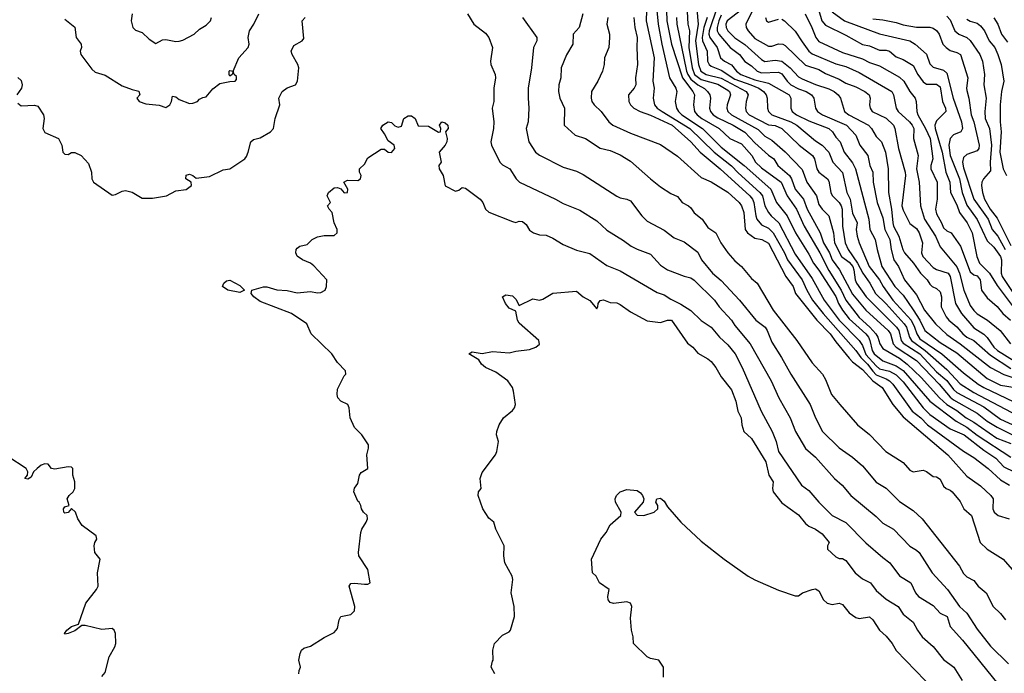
# Model space of a CAD drawing. Header units: metres. Extents: x -51132 to -49532, y -231222 to -229437.
# Tile 281 of 334: x -50186 to -50040, y -230071 to -229974. Entities that reach past the tile are written whole.
import ezdxf

# ---------------------------------------------------------------- set-up
doc = ezdxf.new("R2010")
doc.units = ezdxf.units.M
doc.layers.add('CONTOUR_INDEX', color=1, linetype='Continuous')
doc.layers.add('CONTOUR_INTER', color=3, linetype='Continuous')

msp = doc.modelspace()

# ---------------------------------------------------------------- linework, layer by layer
at = {"layer": 'CONTOUR_INDEX'}
for points, elevation in [([(-50085.41, -229970.26), (-50085.01, -229974.76), (-50085.39, -229977.26), (-50084.94, -229980.76), (-50084.6, -229981.76), (-50083.81, -229982.26), (-50081.58, -229982.78), (-50077.89, -229984.76), (-50077.57, -229985.26), (-50077.89, -229986.26), (-50077.99, -229987.26), (-50077.86, -229987.76), (-50077.41, -229988.26), (-50074.58, -229989.71), (-50073.58, -229989.84), (-50072.59, -229990.26), (-50070, -229992.76), (-50068.03, -229994.26), (-50067.72, -229994.76), (-50067.37, -229996.26), (-50067.09, -229996.76), (-50065.81, -229997.76), (-50065.58, -229998.08), (-50065.3, -229999.76), (-50065.08, -230000.22), (-50064.08, -230001.25), (-50063.75, -230001.76), (-50063.6, -230002.26), (-50063.59, -230004.76), (-50063.15, -230007.26), (-50062.74, -230008.26), (-50061.32, -230010.26), (-50060.56, -230011.76), (-50059.49, -230013.26), (-50058.66, -230014.76), (-50057.08, -230016.29), (-50054.4, -230019.26), (-50054.08, -230019.76), (-50053.62, -230021.26), (-50053.3, -230021.76), (-50051.3, -230023.26), (-50048.08, -230026.05), (-50046.08, -230028.2), (-50044.08, -230029.5), (-50037.58, -230032.89)], 65), ([(-50092.65, -229971.26), (-50092.71, -229974.26), (-50091.52, -229979.76), (-50091.75, -229983.26), (-50091.56, -229984.26), (-50091.68, -229985.76), (-50091.5, -229986.76), (-50091.12, -229987.26), (-50090.38, -229987.76), (-50086.26, -229990.26), (-50082.64, -229993.76), (-50080.08, -229995.82), (-50079.08, -229996.86), (-50075.83, -229999.76), (-50075.47, -230000.26), (-50075.1, -230001.76), (-50074.58, -230002.76), (-50074.18, -230003.26), (-50073.04, -230004.26), (-50070.58, -230008.94), (-50068.08, -230012.54), (-50066.28, -230015.76), (-50064.08, -230018.76), (-50061.07, -230021.76), (-50060.58, -230022.5), (-50060.08, -230023.82), (-50058.58, -230025.5), (-50058.08, -230025.96), (-50056.58, -230026.31), (-50055.58, -230026.84), (-50054.58, -230027.88), (-50051.57, -230031.76), (-50050.57, -230032.76), (-50047.58, -230034.86), (-50045.48, -230035.76), (-50042.58, -230038.06), (-50040.8, -230039.26), (-50039.58, -230040.5), (-50038.08, -230041.25)], 70), ([(-50119.27, -229973.26), (-50118.34, -229974.76), (-50116.58, -229976.13), (-50116.08, -229976.76), (-50115.56, -229978.26), (-50115.87, -229980.26), (-50115.83, -229980.76), (-50115.17, -229982.26), (-50115.09, -229982.76), (-50115.34, -229984.26), (-50115.34, -229986.26), (-50115.62, -229987.26), (-50115.37, -229989.26), (-50115.39, -229990.26), (-50115.83, -229992.26), (-50115.73, -229992.76), (-50114.49, -229995.26), (-50114.08, -229995.68), (-50112.99, -229996.26), (-50112.02, -229997.76), (-50111.57, -229998.26), (-50106.18, -230000.76), (-50105.08, -230001.41), (-50102.58, -230002.39), (-50100.08, -230003.96), (-50098.58, -230005.38), (-50096.08, -230006.9), (-50094.94, -230007.76), (-50094.08, -230008.21), (-50092.08, -230008.95), (-50090.58, -230010.56), (-50089.55, -230011.26), (-50087.08, -230012.22), (-50086.08, -230012.43), (-50085.58, -230012.8), (-50082.58, -230015.76), (-50081.88, -230016.76), (-50080.08, -230018.72), (-50079.58, -230019.54), (-50077.29, -230022.26), (-50074.15, -230027.76), (-50073.02, -230030.26), (-50071.35, -230033.26), (-50070.56, -230035.26), (-50069.08, -230037.78), (-50067.58, -230039.07), (-50064.77, -230042.26), (-50063.64, -230043.26), (-50062.32, -230044.76), (-50058.58, -230047.9), (-50057.58, -230048.91), (-50056, -230049.76), (-50053.58, -230052.32), (-50052.58, -230052.89), (-50052.17, -230053.26), (-50050.23, -230056.26), (-50047.98, -230058.76), (-50046.2, -230061.26), (-50045.08, -230062.27), (-50043.58, -230064.61), (-50041.58, -230067.16), (-50038.93, -230069.76)], 75), ([(-50076.96, -229972.76), (-50077.93, -229974.76), (-50077.88, -229975.26), (-50077.6, -229975.76), (-50076.58, -229976.91), (-50074.58, -229978.06), (-50074.08, -229978.06), (-50073.08, -229977.69), (-50072.45, -229977.76), (-50072.08, -229977.95), (-50069.08, -229980.87), (-50067.08, -229981.49), (-50066.08, -229982.1), (-50064.08, -229982.92), (-50063.08, -229983.52), (-50061.58, -229984.06), (-50060.26, -229984.76), (-50059.59, -229985.26), (-50059.47, -229985.76), (-50059.55, -229986.76), (-50059.47, -229987.26), (-50059.16, -229987.76), (-50057.08, -229988.72), (-50056.01, -229989.76), (-50055.77, -229990.26), (-50055.23, -229993.26), (-50054.25, -229996.76), (-50054.21, -229997.26), (-50054.73, -230001.76), (-50054.58, -230002.4), (-50053.58, -230004.4), (-50052.58, -230005.12), (-50052.17, -230005.76), (-50051.69, -230007.26), (-50051.82, -230008.76), (-50051.62, -230009.26), (-50050.08, -230010.93), (-50049.58, -230011.21), (-50047.86, -230011.76), (-50047.55, -230012.26), (-50046.77, -230016.26), (-50045.9, -230017.76), (-50044.08, -230019.88), (-50042.58, -230020.82), (-50042.08, -230021.33), (-50041.1, -230022.76), (-50040.55, -230023.26), (-50038.08, -230024.79)], 60), ([(-50186.08, -229986.53), (-50185.58, -229986.91), (-50183.58, -229986.81), (-50183.08, -229986.97), (-50182.27, -229988.26), (-50182.16, -229988.76), (-50182.36, -229990.26), (-50182.08, -229990.84), (-50180.02, -229991.76), (-50179.54, -229992.76), (-50179.39, -229993.76), (-50179.08, -229994.07), (-50178.58, -229994.13), (-50178.08, -229993.85), (-50177.58, -229993.84), (-50176.66, -229994.26), (-50175.58, -229995.49), (-50175.15, -229996.76), (-50175.06, -229997.76), (-50174.84, -229998.26), (-50172.08, -230000.15), (-50171.58, -230000.08), (-50170.58, -229999.56), (-50170.08, -229999.47), (-50169.08, -229999.75), (-50167.58, -230000.61), (-50166.08, -230000.62), (-50164, -230000.26), (-50162.58, -229999.54), (-50161.08, -229999.34), (-50160.26, -229998.76), (-50160.31, -229998.26), (-50161.1, -229997.76), (-50161.08, -229997.22), (-50160.58, -229997.06), (-50160.08, -229997.24), (-50159.58, -229997.66), (-50157.58, -229997.41), (-50155.58, -229996.4), (-50154.58, -229996.24), (-50152.36, -229994.76), (-50152.08, -229994.42), (-50151.83, -229993.76), (-50151.48, -229992.26), (-50151.08, -229991.9), (-50150.08, -229991.64), (-50148.56, -229990.76), (-50148.09, -229990.26), (-50147.83, -229988.76), (-50147.15, -229986.76), (-50147.29, -229985.76), (-50146.81, -229984.76), (-50146.08, -229984.24), (-50144.83, -229983.76), (-50144.51, -229983.26), (-50144.35, -229981.26), (-50144.46, -229980.76), (-50145.34, -229979.26), (-50145.45, -229978.76), (-50145.08, -229977.93), (-50143.83, -229977.26), (-50143.58, -229976.89), (-50143.84, -229974.26), (-50143.41, -229973.76)], 75), ([(-50059.08, -229973.99), (-50057.58, -229974.12), (-50055.58, -229974.53), (-50054.58, -229974.87), (-50052.58, -229975.2), (-50050.58, -229975.23), (-50050.08, -229975.36), (-50049.58, -229975.72), (-50049.2, -229976.26), (-50048.65, -229977.76), (-50048.19, -229978.26), (-50047.58, -229978.68), (-50046.58, -229978.96), (-50046.03, -229979.26), (-50044.96, -229982.76), (-50045.14, -229984.26), (-50045.08, -229984.61), (-50044.79, -229985.76), (-50044.45, -229988.26), (-50044.08, -229989.3), (-50043.28, -229992.76), (-50043.34, -229993.26), (-50043.58, -229993.57), (-50045.08, -229994.14), (-50045.58, -229994.57), (-50045.73, -229995.26), (-50045.58, -229996.1), (-50044.06, -230000.76), (-50041.93, -230003.76), (-50041.31, -230005.26), (-50040.51, -230006.26), (-50039.41, -230008.26)], 55), ([(-50186.08, -229982.68), (-50185.58, -229983.16), (-50185.41, -229983.76), (-50185.54, -229984.26), (-50186.23, -229985.26)], 75), ([(-50173.58, -230071.65), (-50173.08, -230071.09), (-50172.48, -230068.76), (-50171.68, -230067.26), (-50171.53, -230066.76), (-50171.54, -230065.26), (-50171.77, -230064.76), (-50172.08, -230064.54), (-50173.58, -230064.67), (-50176.08, -230064.09), (-50176.58, -230064.09), (-50177.58, -230064.89), (-50178.58, -230065.28), (-50179.08, -230065.38), (-50179.14, -230065.26), (-50178.81, -230064.76), (-50178.08, -230064.26), (-50177.08, -230063.88), (-50175.96, -230060.76), (-50174.36, -230058.76), (-50174.15, -230058.26), (-50174.25, -230056.26), (-50173.84, -230054.26), (-50174.64, -230053.26), (-50174.73, -230052.26), (-50174.65, -230051.76), (-50174.32, -230051.26), (-50174.41, -230050.76), (-50176.52, -230049.26), (-50177.14, -230048.26), (-50177.52, -230047.26), (-50178.08, -230046.7), (-50178.58, -230047.31), (-50179.08, -230047.38), (-50179.23, -230047.26), (-50179.3, -230046.76), (-50179.08, -230046.44), (-50178.45, -230046.26), (-50178.74, -230045.26), (-50178.46, -230044.76), (-50177.87, -230044.26), (-50177.61, -230043.76), (-50177.59, -230042.76), (-50177.91, -230041.76), (-50177.9, -230040.76), (-50178.08, -230040.59), (-50178.58, -230040.54), (-50180.58, -230040.86), (-50181.08, -230040.77), (-50181.58, -230040.13), (-50182.08, -230040.07), (-50182.58, -230040.28), (-50183.18, -230040.76), (-50183.72, -230041.26), (-50184.08, -230042.06), (-50184.58, -230042.35), (-50185.02, -230042.26), (-50184.62, -230041.76), (-50184.58, -230041.26), (-50184.85, -230040.76), (-50187.58, -230039)], 75)]:
    msp.add_lwpolyline(points, dxfattribs=dict(at, elevation=elevation))
at = {"layer": 'CONTOUR_INTER'}
for points, elevation in [([(-50089.93, -229966.76), (-50089.65, -229974.26), (-50088.96, -229977.76), (-50087.34, -229982.76), (-50085.81, -229984.76), (-50085.57, -229985.26), (-50085.7, -229986.76), (-50085.54, -229987.76), (-50085.14, -229988.26), (-50084.47, -229988.76), (-50081.88, -229990.26), (-50080.3, -229991.76), (-50078.58, -229992.56), (-50077.03, -229994.26), (-50076.49, -229995.26), (-50075.58, -229996.09), (-50072.69, -229998.26), (-50071.8, -230000.26), (-50070.38, -230002.26), (-50069.27, -230004.76), (-50066.91, -230008.76), (-50065.58, -230011.38), (-50063.75, -230014.26), (-50063.08, -230015.77), (-50061.08, -230018.33), (-50059.49, -230019.76), (-50058.6, -230020.76), (-50058.32, -230021.26), (-50058.01, -230022.26), (-50057.58, -230022.95), (-50055.08, -230024.38), (-50053.94, -230025.26), (-50051.89, -230027.26), (-50049.17, -230030.26), (-50048.08, -230031.26), (-50046.58, -230032.15), (-50045.21, -230033.26), (-50044.08, -230033.88), (-50040.66, -230036.26), (-50038.58, -230037.08)], 68), ([(-50086.87, -229968.26), (-50086.52, -229974.76), (-50086.32, -229975.76), (-50086.4, -229978.26), (-50085.92, -229981.26), (-50085.54, -229982.26), (-50084.58, -229982.99), (-50082.08, -229983.66), (-50080.58, -229984.57), (-50080.37, -229984.76), (-50080.19, -229985.26), (-50080.72, -229986.76), (-50080.75, -229987.26), (-50080.59, -229987.76), (-50080.04, -229988.26), (-50076.08, -229990.44), (-50075.08, -229991.4), (-50074.08, -229991.98), (-50072.08, -229993.72), (-50069.58, -229996.34), (-50068.87, -229998.26), (-50067.45, -230000.26), (-50067.08, -230001.58), (-50066.58, -230002.27), (-50065.58, -230003.26), (-50064.91, -230005.76), (-50064.74, -230007.26), (-50063.73, -230009.26), (-50062.58, -230010.1), (-50062.05, -230010.76), (-50061.87, -230011.26), (-50061.69, -230012.76), (-50061.47, -230013.26), (-50060.04, -230015.26), (-50055.54, -230019.76), (-50055.2, -230020.26), (-50054.85, -230021.76), (-50054.58, -230022.14), (-50052.08, -230023.76), (-50049.58, -230026.39), (-50048.08, -230027.72), (-50047.08, -230029.03), (-50046.58, -230029.48), (-50042.58, -230031.59), (-50040.08, -230033.44), (-50037.18, -230034.76)], 66), ([(-50091.31, -229971.26), (-50090.96, -229974.76), (-50090.42, -229977.76), (-50089.27, -229982.76), (-50088.32, -229984.26), (-50088.18, -229984.76), (-50088.43, -229986.26), (-50088.25, -229987.26), (-50087.94, -229987.76), (-50087.41, -229988.26), (-50084.34, -229990.26), (-50081.58, -229993.02), (-50078.17, -229995.76), (-50074.22, -229999.26), (-50073.38, -230001.26), (-50071.78, -230003.26), (-50070.57, -230005.76), (-50068.58, -230008.93), (-50067.89, -230010.26), (-50067.08, -230011.29), (-50064.58, -230015.23), (-50064.16, -230016.26), (-50063.58, -230017.25), (-50062.58, -230018.54), (-50060.11, -230020.76), (-50059.72, -230021.26), (-50059.49, -230021.76), (-50059.15, -230023.26), (-50058.85, -230023.76), (-50057.58, -230024.8), (-50055.58, -230025.51), (-50054.58, -230026.22), (-50050.58, -230030.76), (-50046.7, -230033.76), (-50045.08, -230034.64), (-50043.58, -230035.83), (-50038.58, -230039.1)], 69), ([(-50179.08, -229974.01), (-50177.58, -229975.24), (-50177.4, -229976.76), (-50176.65, -229977.76), (-50176.61, -229978.26), (-50176.8, -229978.76), (-50176.71, -229979.26), (-50175.08, -229981.47), (-50174.58, -229981.88), (-50173.08, -229982.36), (-50170.58, -229983.93), (-50169.08, -229984.49), (-50168.08, -229984.71), (-50167.93, -229985.26), (-50168.38, -229985.76), (-50168.03, -229986.26), (-50167.08, -229986.62), (-50165.08, -229986.8), (-50164.08, -229987.15), (-50163.51, -229986.76), (-50163.22, -229986.26), (-50163.08, -229985.48), (-50162.58, -229985.58), (-50162.08, -229985.96), (-50160.58, -229986.57), (-50160.08, -229986.53), (-50159.4, -229986.26), (-50159.08, -229985.93), (-50158.58, -229985.66), (-50158.08, -229985.56), (-50157.08, -229984.38), (-50156.08, -229983.6), (-50154.58, -229983.29), (-50153.81, -229983.26), (-50153.58, -229982.97), (-50153.58, -229982.55), (-50153.91, -229982.26), (-50154.08, -229981.77), (-50154.25, -229982.26), (-50154.58, -229982.51), (-50154.7, -229982.26), (-50154.69, -229981.76), (-50154.58, -229981.66), (-50154.08, -229981.75), (-50153.25, -229979.76), (-50151.85, -229978.26), (-50151.73, -229977.76), (-50151.86, -229976.76), (-50151.67, -229975.76), (-50150.99, -229974.76), (-50150.26, -229973.26)], 74), ([(-50169.09, -229973.26), (-50169.22, -229974.26), (-50169, -229975.26), (-50168.58, -229975.65), (-50167.58, -229976), (-50166.58, -229977.01), (-50165.58, -229977.65), (-50164.58, -229977.08), (-50164.08, -229977.03), (-50162.58, -229977.33), (-50162.08, -229977.32), (-50161.58, -229977.17), (-50159.89, -229976.26), (-50159.08, -229975.53), (-50158.08, -229974.92), (-50157.44, -229974.26), (-50157.3, -229973.76)], 73), ([(-50102.13, -229973.26), (-50102.67, -229975.26), (-50103.59, -229976.26), (-50103.61, -229977.76), (-50104.58, -229979.33), (-50105.35, -229981.26), (-50105.43, -229982.76), (-50105.69, -229983.76), (-50105.74, -229984.76), (-50105.55, -229985.76), (-50104.88, -229987.26), (-50104.93, -229989.76), (-50103.28, -229991.26), (-50101.73, -229991.76), (-50099.58, -229993.18), (-50098.08, -229993.56), (-50096.58, -229994.2), (-50095.08, -229995.13), (-50092.08, -229997.76), (-50090.58, -229998.91), (-50089.08, -229999.94), (-50088.08, -230000.39), (-50087.38, -230001.26), (-50086.42, -230001.76), (-50086.08, -230002.06), (-50085.58, -230002.82), (-50084.43, -230003.76), (-50083.58, -230004.98), (-50082.37, -230005.76), (-50081.63, -230007.26), (-50080.61, -230008.76), (-50079.58, -230009.93), (-50078.58, -230010.78), (-50077.08, -230012.53), (-50076.24, -230013.26), (-50073.86, -230017.26), (-50070.36, -230021.76), (-50068.08, -230025.1), (-50066.54, -230026.76), (-50066.08, -230027.53), (-50065.22, -230029.76), (-50063.98, -230031.26), (-50061.33, -230034.26), (-50059.58, -230035.7), (-50057.13, -230038.26), (-50054.58, -230039.9), (-50053.58, -230041.03), (-50053.08, -230041.26), (-50051.58, -230041), (-50051.08, -230041.22), (-50050.08, -230041.97), (-50049.58, -230042.03), (-50049.08, -230042.33), (-50048.58, -230043.37), (-50048.15, -230043.76), (-50047.58, -230043.99), (-50047.27, -230044.26), (-50046.08, -230045.69), (-50045.54, -230046.76), (-50044.42, -230047.76), (-50043.11, -230051.76), (-50042.07, -230052.76), (-50039.7, -230054.26), (-50038.34, -230055.76)], 73), ([(-50082.18, -229972.26), (-50083.39, -229975.76), (-50083.42, -229976.26), (-50083.28, -229976.76), (-50082.19, -229978.26), (-50081.67, -229979.76), (-50081.12, -229980.26), (-50080.08, -229980.8), (-50079.29, -229981.76), (-50078.67, -229982.26), (-50076.58, -229983.03), (-50074.58, -229983.55), (-50071.5, -229985.26), (-50071.22, -229985.76), (-50071.22, -229987.26), (-50071.05, -229987.76), (-50070.4, -229988.26), (-50068.58, -229989.15), (-50065.58, -229990.29), (-50065.05, -229990.76), (-50064.58, -229991.56), (-50063.89, -229992.26), (-50063.33, -229993.76), (-50062.08, -229995.38), (-50061.65, -229996.26), (-50059.68, -230003.76), (-50059.49, -230005.26), (-50058.7, -230006.76), (-50058.42, -230008.26), (-50057.72, -230010.76), (-50055.78, -230013.76), (-50054.58, -230015.02), (-50053.08, -230017.18), (-50052.07, -230018.76), (-50051.33, -230020.26), (-50049.08, -230022.04), (-50046.58, -230023.58), (-50042.08, -230027.39), (-50040.08, -230028.39), (-50037.93, -230028.76)], 63), ([(-50081.58, -229973.44), (-50081.96, -229974.26), (-50082.2, -229975.26), (-50082.17, -229975.76), (-50081.93, -229976.26), (-50080.25, -229978.26), (-50078.88, -229979.26), (-50078.08, -229980.34), (-50077.08, -229980.96), (-50076.26, -229981.76), (-50075.58, -229982), (-50073.08, -229981.91), (-50072.58, -229982.17), (-50071.8, -229983.26), (-50071.22, -229983.76), (-50070.08, -229984.36), (-50068.94, -229984.76), (-50068.15, -229985.26), (-50067.82, -229985.76), (-50067.57, -229987.26), (-50067.27, -229987.76), (-50066.54, -229988.26), (-50062.98, -229989.76), (-50061.58, -229991.24), (-50060.98, -229992.76), (-50059.82, -229994.26), (-50059.51, -229995.76), (-50059.07, -229996.76), (-50059.01, -229998.26), (-50058.43, -230001.26), (-50057.58, -230003.56), (-50057.28, -230005.26), (-50056.52, -230006.76), (-50056.33, -230008.26), (-50055.92, -230009.76), (-50055.27, -230010.76), (-50054.34, -230012.76), (-50052.58, -230014.96), (-50051.38, -230017.26), (-50049.77, -230019.26), (-50048.08, -230020.87), (-50046.08, -230022.23), (-50041.58, -230025.77), (-50039.58, -230026.82), (-50037.08, -230027.66)], 62), ([(-50078.58, -229972.66), (-50080.69, -229974.26), (-50080.89, -229974.76), (-50080.87, -229975.26), (-50080.61, -229975.76), (-50079.58, -229976.82), (-50078.08, -229977.79), (-50075.58, -229980.02), (-50075.08, -229980.3), (-50073.58, -229980.13), (-50072.58, -229980.28), (-50071.35, -229981.26), (-50070.08, -229982.6), (-50069.58, -229982.91), (-50067.58, -229983.73), (-50065.58, -229984.37), (-50064.8, -229984.76), (-50064.2, -229985.26), (-50063.84, -229985.76), (-50063.29, -229987.76), (-50062.62, -229988.26), (-50059.69, -229989.76), (-50059.24, -229990.26), (-50058.58, -229991.48), (-50057.77, -229992.26), (-50057.16, -229993.76), (-50056.78, -229996.26), (-50056.73, -229999.76), (-50056.29, -230002.26), (-50056.11, -230004.26), (-50056, -230004.76), (-50055.22, -230006.26), (-50054.62, -230008.26), (-50054.35, -230008.76), (-50053.04, -230010.26), (-50051.97, -230011.76), (-50051, -230012.76), (-50050.58, -230013.41), (-50050.27, -230013.76), (-50049.58, -230014.03), (-50049.08, -230014.52), (-50048.85, -230015.26), (-50048.92, -230016.76), (-50048.17, -230018.26), (-50047.77, -230018.76), (-50046.58, -230019.73), (-50045.7, -230020.76), (-50045.09, -230021.26), (-50044.08, -230021.76), (-50041.58, -230023.93), (-50038.58, -230025.91)], 61), ([(-50069.12, -229973.26), (-50068.13, -229975.26), (-50067.55, -229976.76), (-50067.08, -229977.36), (-50063.58, -229978.97), (-50060.58, -229979.91), (-50059.58, -229980.49), (-50058.08, -229980.97), (-50055.08, -229982.63), (-50054.46, -229983.26), (-50053.56, -229984.76), (-50052.78, -229985.76), (-50052.61, -229986.26), (-50052.54, -229987.76), (-50052.37, -229988.26), (-50051.23, -229990.26), (-50050.55, -229991.76), (-50050.17, -229994.76), (-50050.43, -229995.76), (-50050.44, -229996.26), (-50049.49, -229998.26), (-50049.51, -230000.76), (-50049.76, -230002.26), (-50049.58, -230002.96), (-50048.85, -230004.26), (-50048.58, -230005.02), (-50048.08, -230005.45), (-50047.42, -230005.76), (-50046.04, -230007.76), (-50044.58, -230011.57), (-50044.08, -230011.98), (-50043.58, -230012.17), (-50043.12, -230012.76), (-50042.91, -230014.26), (-50042.08, -230015.43), (-50040.58, -230016.71), (-50039.76, -230017.76), (-50038.61, -230018.76)], 58), ([(-50067.07, -229972.76), (-50066.65, -229974.26), (-50066.08, -229974.93), (-50063.08, -229976.39), (-50060.58, -229977.81), (-50059.58, -229977.98), (-50058.08, -229978.62), (-50057.08, -229978.62), (-50056.58, -229978.8), (-50055.58, -229979.6), (-50054.58, -229980.01), (-50053.08, -229980.93), (-50052.39, -229982.26), (-50051.58, -229983.32), (-50051.08, -229983.67), (-50049.58, -229983.67), (-50049.08, -229984.09), (-50048.72, -229986.26), (-50048.29, -229987.26), (-50048.24, -229987.76), (-50049.58, -229989.15), (-50049.83, -229989.76), (-50049.81, -229990.26), (-50048.77, -229993.76), (-50048.22, -229996.76), (-50047.64, -229998.26), (-50047.5, -229999.76), (-50046.58, -230001.6), (-50046.19, -230002.76), (-50045.03, -230004.26), (-50044.33, -230005.76), (-50043.62, -230009.26), (-50043.21, -230010.26), (-50041.75, -230011.76), (-50040.58, -230013.6), (-50038.08, -230016.94)], 57), ([(-50065.08, -229972.92), (-50063.26, -229974.26), (-50058.08, -229976.21), (-50053.58, -229977.27), (-50052.75, -229977.76), (-50051.08, -229979.23), (-50050.58, -229980.65), (-50050.08, -229981.14), (-50048.58, -229981.6), (-50048.08, -229982.06), (-50047.11, -229985.76), (-50045.89, -229989.26), (-50045.73, -229990.26), (-50045.97, -229990.76), (-50047.08, -229991.22), (-50047.58, -229991.77), (-50047.79, -229992.76), (-50047.55, -229994.26), (-50046.2, -229997.76), (-50045.78, -229999.76), (-50045.08, -230001.64), (-50043.58, -230003.8), (-50042.08, -230006.96), (-50041.08, -230007.9), (-50040.08, -230009.26), (-50039.93, -230009.76), (-50040, -230011.76), (-50039.85, -230012.26), (-50037.58, -230015.68)], 56), ([(-50048.08, -229973.59), (-50047.58, -229974.13), (-50046.9, -229975.76), (-50046.3, -229976.26), (-50045.08, -229976.77), (-50044.58, -229977.2), (-50043.19, -229979.26), (-50042.79, -229980.26), (-50042.49, -229982.26), (-50042.58, -229983.76), (-50042.22, -229985.76), (-50042.41, -229987.76), (-50042.35, -229988.76), (-50041.73, -229990.26), (-50041.41, -229992.76), (-50041.61, -229995.26), (-50041.58, -229996.58), (-50042.6, -229997.76), (-50042.85, -229998.26), (-50042.9, -229998.76), (-50042.75, -229999.76), (-50042.45, -230000.76), (-50041.61, -230002.26), (-50040.58, -230003.61), (-50039.58, -230005.57), (-50038.58, -230007.63)], 54), ([(-50111.08, -229973.8), (-50108.97, -229976.76), (-50108.98, -229977.26), (-50109.49, -229978.26), (-50109.76, -229981.26), (-50110.24, -229984.26), (-50110.28, -229985.76), (-50110.14, -229987.26), (-50110.26, -229989.26), (-50110.55, -229990.26), (-50110.16, -229992.26), (-50109.17, -229993.76), (-50108.58, -229994.24), (-50105.08, -229996.01), (-50103.08, -229996.6), (-50102.08, -229997.1), (-50097.08, -230000.33), (-50096.58, -230000.57), (-50095.58, -230000.75), (-50095.08, -230001.01), (-50093.39, -230003.26), (-50092.58, -230004.01), (-50090.08, -230005.38), (-50088.58, -230006.5), (-50087.08, -230007.12), (-50085.08, -230008.64), (-50084.53, -230009.76), (-50082.88, -230011.76), (-50081.58, -230012.86), (-50078.85, -230015.76), (-50076.43, -230018.76), (-50075.06, -230019.76), (-50074.74, -230020.26), (-50074.08, -230022.01), (-50072.62, -230024.26), (-50071.25, -230026.76), (-50068.35, -230031.26), (-50067.58, -230033.23), (-50066.52, -230035.26), (-50064.08, -230037.72), (-50062.08, -230039.09), (-50060.58, -230040.38), (-50058.58, -230042.78), (-50057.08, -230043.67), (-50055.08, -230045.68), (-50053.08, -230047), (-50051.73, -230048.26), (-50046.19, -230055.26), (-50045.58, -230056.36), (-50045.08, -230056.88), (-50044.08, -230057.43), (-50043.4, -230058.26), (-50042.23, -230059.26), (-50041.2, -230061.26), (-50040.08, -230062.31), (-50039.37, -230063.26)], 74), ([(-50098.43, -229973.76), (-50098.58, -229974.76), (-50098.17, -229976.26), (-50098.17, -229976.76), (-50098.29, -229978.26), (-50098.94, -229979.76), (-50098.99, -229980.76), (-50099.2, -229981.76), (-50099.9, -229983.26), (-50100.83, -229984.76), (-50100.9, -229985.76), (-50100.79, -229986.26), (-50100.48, -229986.76), (-50099.43, -229987.76), (-50098.29, -229989.26), (-50097.66, -229989.76), (-50095.08, -229990.94), (-50090.58, -229992.66), (-50088.08, -229994.4), (-50084.58, -229997.54), (-50083.08, -229998.17), (-50080.58, -229999.71), (-50078.9, -230001.26), (-50078.55, -230001.76), (-50078.22, -230002.76), (-50078.03, -230005.26), (-50077.68, -230005.76), (-50076.58, -230006.55), (-50075.54, -230006.76), (-50074.58, -230007.32), (-50072, -230012.26), (-50070.9, -230013.76), (-50070.53, -230014.76), (-50067.37, -230018.76), (-50065.39, -230020.76), (-50064.58, -230021.96), (-50062.58, -230024.4), (-50062.08, -230024.94), (-50060.58, -230026.09), (-50059.08, -230027.73), (-50057.67, -230028.76), (-50056.11, -230031.26), (-50054.58, -230033.09), (-50047.93, -230038.76), (-50045.08, -230041.93), (-50043.08, -230043.32), (-50041.51, -230044.76), (-50041.19, -230045.26), (-50041.26, -230046.76), (-50041.02, -230047.26), (-50040.42, -230047.76), (-50038.79, -230048.26)], 72), ([(-50094.54, -229973.76), (-50094.42, -229975.26), (-50094.06, -229976.76), (-50094.13, -229978.26), (-50094.01, -229980.76), (-50094.3, -229982.76), (-50094.28, -229983.76), (-50094.53, -229984.26), (-50095.35, -229985.26), (-50095.29, -229986.26), (-50095.06, -229986.76), (-50094.55, -229987.26), (-50093.63, -229987.76), (-50092.08, -229988.3), (-50088.88, -229989.76), (-50086.08, -229992.27), (-50084.72, -229993.76), (-50081.73, -229996.26), (-50077.35, -230000.26), (-50076.94, -230000.76), (-50076.72, -230001.26), (-50076.46, -230003.26), (-50076.28, -230003.76), (-50075.58, -230004.56), (-50074.58, -230005.09), (-50073.89, -230005.76), (-50072.18, -230008.76), (-50071.73, -230009.76), (-50069.54, -230012.76), (-50068.89, -230014.26), (-50068.02, -230015.76), (-50066.44, -230017.76), (-50061.58, -230023.24), (-50060.86, -230024.26), (-50059.87, -230025.26), (-50059.08, -230026.33), (-50058.58, -230026.87), (-50057.08, -230027.44), (-50056.57, -230027.76), (-50056.08, -230028.26), (-50053.2, -230032.26), (-50051.94, -230033.26), (-50050.96, -230034.26), (-50045.58, -230038.2), (-50044.08, -230039.15), (-50041.95, -230040.76), (-50040.08, -230042.46), (-50038.78, -230043.26)], 71), ([(-50088.25, -229973.76), (-50088.19, -229974.76), (-50086.73, -229981.76), (-50086.54, -229982.26), (-50086.08, -229982.93), (-50085.08, -229983.78), (-50084.08, -229984.35), (-50083.6, -229984.76), (-50083.27, -229985.26), (-50083.19, -229985.76), (-50083.32, -229987.26), (-50083.2, -229987.76), (-50082.77, -229988.26), (-50082.08, -229988.7), (-50079.81, -229989.76), (-50078.08, -229990.83), (-50076.58, -229992.42), (-50074.58, -229994.22), (-50073.79, -229994.76), (-50073.18, -229995.76), (-50071.46, -229997.26), (-50071.15, -229997.76), (-50070.61, -229999.26), (-50069.37, -230000.76), (-50068.83, -230002.26), (-50066.87, -230005.76), (-50066.4, -230007.26), (-50065.49, -230008.76), (-50065.08, -230009.79), (-50064.01, -230011.26), (-50062.08, -230014.9), (-50060.08, -230017.23), (-50056.79, -230020.26), (-50056.45, -230020.76), (-50056.04, -230022.26), (-50055.59, -230022.76), (-50052.58, -230024.71), (-50049.19, -230028.26), (-50047.58, -230030.16), (-50047.08, -230030.56), (-50043.58, -230032.55), (-50042.08, -230033.73), (-50040.58, -230034.65), (-50035.58, -230037.12)], 67), ([(-50083.66, -229973.76), (-50084.18, -229975.26), (-50084.42, -229976.76), (-50084.34, -229977.26), (-50083.67, -229978.76), (-50083.61, -229980.26), (-50083.36, -229980.76), (-50083.08, -229980.99), (-50081.58, -229981.61), (-50079.58, -229982.95), (-50077.16, -229983.76), (-50076.02, -229984.26), (-50075.32, -229984.76), (-50074.91, -229985.26), (-50074.77, -229985.76), (-50074.7, -229987.26), (-50074.55, -229987.76), (-50074.08, -229988.26), (-50071.25, -229989.26), (-50070.34, -229989.76), (-50067.58, -229992.12), (-50066.58, -229992.73), (-50065.62, -229993.76), (-50064.98, -229995.26), (-50063.58, -229996.79), (-50062.9, -229999.76), (-50062.41, -230000.76), (-50062.08, -230002.86), (-50061.41, -230004.26), (-50061.53, -230005.26), (-50061.39, -230006.26), (-50061.08, -230007.27), (-50059.63, -230010.76), (-50058.08, -230012.75), (-50057.51, -230013.76), (-50056.08, -230015.76), (-50053.36, -230018.76), (-50052.86, -230019.76), (-50052.54, -230020.76), (-50052.08, -230021.49), (-50048.8, -230023.76), (-50045.58, -230026.55), (-50043.42, -230028.26), (-50042.58, -230028.76), (-50037.08, -230031.38)], 64), ([(-50074.99, -229973.76), (-50074.84, -229974.26), (-50074.58, -229974.47), (-50073.08, -229974.02)], 59), ([(-50072.58, -229974.05), (-50072.19, -229974.26), (-50070.58, -229975.81), (-50069.58, -229977.41), (-50068.57, -229978.76), (-50068.08, -229979.18), (-50064.58, -229980.66), (-50063.08, -229981.07), (-50061.08, -229981.97), (-50056.23, -229984.76), (-50055.98, -229985.26), (-50055.62, -229987.26), (-50055.29, -229987.76), (-50053.6, -229989.26), (-50053.2, -229989.76), (-50052.99, -229990.26), (-50053.01, -229991.76), (-50052.32, -229994.26), (-50052.58, -229996.26), (-50052.19, -229998.26), (-50051.99, -230001.76), (-50051.37, -230003.76), (-50049.73, -230006.26), (-50049.08, -230007.83), (-50046.58, -230010.8), (-50046.18, -230011.76), (-50045.52, -230014.26), (-50044.58, -230016.55), (-50044.08, -230017.29), (-50043.58, -230017.78), (-50042.05, -230018.76), (-50040.15, -230020.26), (-50038.62, -230022.26)], 59), ([(-50045.08, -229974.01), (-50044.58, -229974.32), (-50043.58, -229974.64), (-50043.08, -229975), (-50042.46, -229975.76), (-50041.77, -229977.26), (-50040.94, -229978.26), (-50040.47, -229979.26), (-50040.02, -229980.76), (-50039.6, -229983.26), (-50039.93, -229984.76), (-50040.13, -229986.76), (-50040.15, -229989.26), (-50040.02, -229990.76), (-50040.21, -229993.76), (-50039.68, -229996.26), (-50039.19, -229997.26)], 53), ([(-50041.08, -229973.84), (-50040.48, -229974.76), (-50039.93, -229976.26), (-50039.08, -229977.43)], 52), ([(-50144.31, -230071.26), (-50144.27, -230070.76), (-50144.08, -230070.26), (-50144.35, -230069.26), (-50144.15, -230068.26), (-50143.91, -230067.76), (-50143.58, -230067.46), (-50142.58, -230067.15), (-50140.58, -230065.87), (-50139.08, -230065.11), (-50138.58, -230064.54), (-50138.36, -230063.26), (-50138.08, -230062.77), (-50136.58, -230062.46), (-50136.08, -230061.93), (-50136.02, -230061.26), (-50136.83, -230058.26), (-50136.58, -230057.86), (-50136.08, -230057.78), (-50134.58, -230057.95), (-50134.08, -230057.93), (-50133.71, -230057.76), (-50134.09, -230055.76), (-50135.42, -230053.76), (-50135.47, -230053.26), (-50135.1, -230050.26), (-50134.96, -230049.76), (-50134.31, -230048.76), (-50134.14, -230048.26), (-50134.16, -230047.76), (-50134.7, -230047.26), (-50135, -230046.76), (-50135.1, -230046.26), (-50135.38, -230045.76), (-50135.58, -230045.64), (-50136.15, -230044.26), (-50136.08, -230043.7), (-50135.58, -230043), (-50135.33, -230041.76), (-50135.08, -230041.34), (-50134.09, -230040.76), (-50134.24, -230038.76), (-50133.97, -230037.76), (-50133.99, -230037.26), (-50134.95, -230035.76), (-50136.08, -230034.69), (-50136.69, -230033.26), (-50136.83, -230031.76), (-50137.05, -230031.26), (-50138.08, -230030.79), (-50138.52, -230030.26), (-50138.64, -230029.76), (-50138.58, -230029), (-50137.58, -230026.99), (-50137.36, -230026.76), (-50137.41, -230026.26), (-50138.58, -230025.05), (-50139.43, -230023.76), (-50142.52, -230020.76), (-50143.14, -230019.26), (-50145.44, -230017.76), (-50150.08, -230015.96), (-50150.99, -230015.26), (-50151.39, -230014.76), (-50151.32, -230014.26), (-50149.58, -230013.79), (-50149.08, -230013.77), (-50147.58, -230014.24), (-50146.08, -230014.31), (-50144.58, -230014.66), (-50142.58, -230014.5), (-50141.58, -230014.67), (-50141.08, -230014.61), (-50140.4, -230014.26), (-50140.2, -230013.76), (-50140.16, -230012.76), (-50142.08, -230010.66), (-50142.58, -230010.28), (-50143.78, -230009.76), (-50144.58, -230009.22), (-50144.75, -230008.76), (-50144.71, -230008.26), (-50144.58, -230008.02), (-50144.19, -230007.76), (-50143.08, -230007.5), (-50142.36, -230006.76), (-50141.58, -230006.38), (-50140.58, -230006.16), (-50139.08, -230006.15), (-50138.65, -230005.76), (-50138.64, -230005.26), (-50139.08, -230004.26), (-50139.36, -230002.76), (-50139.81, -230002.26), (-50140.05, -230001.76), (-50139.6, -230001.26), (-50140.1, -230000.26), (-50139.92, -229999.76), (-50139.08, -229999.08), (-50138.58, -229999.02), (-50138.08, -229999.22), (-50137.58, -229999.81), (-50137.08, -229999.78), (-50137.05, -229999.26), (-50137.66, -229998.26), (-50137.08, -229997.95), (-50135.58, -229997.98), (-50135.15, -229997.76), (-50135.09, -229997.26), (-50135.3, -229996.76), (-50135.33, -229996.26), (-50134.58, -229995.58), (-50134.08, -229994.61), (-50132.08, -229993.35), (-50131.58, -229993.33), (-50131.08, -229993.77), (-50130.58, -229993.81), (-50130.07, -229993.26), (-50130.16, -229992.76), (-50131.08, -229992.11), (-50131.58, -229991.07), (-50132.16, -229990.26), (-50131.84, -229989.76), (-50131.08, -229989.27), (-50130.58, -229989.4), (-50130.08, -229989.86), (-50129.58, -229990.09), (-50129.08, -229989.94), (-50128.75, -229988.76), (-50128.08, -229988.37), (-50127.58, -229988.4), (-50127.06, -229988.76), (-50126.58, -229989.86), (-50125.08, -229989.92), (-50123.58, -229990.79), (-50123.27, -229990.76), (-50123.25, -229990.26), (-50123.45, -229989.76), (-50123.1, -229989.26), (-50122.58, -229989.45), (-50122.19, -229989.76), (-50122.14, -229990.26), (-50122.53, -229990.76), (-50122.28, -229991.76), (-50122.35, -229992.26), (-50122.6, -229992.76), (-50123.47, -229993.76), (-50123.18, -229995.26), (-50123.51, -229995.76), (-50123.49, -229996.26), (-50122.89, -229997.26), (-50122.58, -229998.77), (-50121.08, -229999.56), (-50120.58, -229999.43), (-50120.08, -229999.01), (-50119.58, -229999.11), (-50117.39, -230000.76), (-50117.02, -230001.26), (-50116.61, -230002.26), (-50116.08, -230002.69), (-50112.58, -230004.1), (-50112.08, -230004.21), (-50111.58, -230004.04), (-50111.08, -230004.09), (-50110.58, -230004.54), (-50110.08, -230005.38), (-50109.49, -230005.76), (-50108.58, -230006.05), (-50107.58, -230006.12), (-50106.58, -230006.58), (-50105.08, -230007.51), (-50103.08, -230008.32), (-50101.08, -230008.85), (-50098.58, -230010.62), (-50096.58, -230011.42), (-50091.08, -230014.61), (-50090.08, -230014.97), (-50089.08, -230015.62), (-50087.58, -230016.35), (-50086.08, -230017.28), (-50084.58, -230018.78), (-50083.08, -230019.77), (-50081.83, -230021.26), (-50080.58, -230022.38), (-50079.52, -230023.76), (-50078.46, -230025.76), (-50075.65, -230032.26), (-50074.01, -230035.26), (-50073.4, -230036.76), (-50073.07, -230038.26), (-50069.65, -230043.26), (-50068.58, -230044.06), (-50067.08, -230045.79), (-50065.08, -230047.74), (-50063.08, -230048.81), (-50060.08, -230051.83), (-50057.58, -230053.99), (-50056.52, -230054.76), (-50055.08, -230056.7), (-50053.44, -230057.76), (-50052.7, -230059.26), (-50052.28, -230059.76), (-50050.08, -230061.11), (-50049.08, -230062.25), (-50048.04, -230062.76), (-50047.59, -230064.26), (-50045.74, -230066.26), (-50040.5, -230072.76)], 76), ([(-50155.48, -230013.26), (-50155.08, -230012.92), (-50154.58, -230012.82), (-50153.08, -230013.61), (-50152.38, -230014.26), (-50153.08, -230014.62), (-50154.89, -230014.26), (-50155.66, -230013.76), (-50155.48, -230013.26)], 76), ([(-50115.23, -230071.26), (-50115.78, -230070.26), (-50115.58, -230069.41), (-50115.44, -230069.26), (-50115.49, -230067.76), (-50115.25, -230066.76), (-50114.08, -230065.54), (-50113.08, -230065.01), (-50112.91, -230064.76), (-50112.31, -230062.76), (-50112.36, -230061.26), (-50112.8, -230059.26), (-50112.55, -230057.26), (-50112.63, -230056.76), (-50113.71, -230054.76), (-50113.9, -230053.76), (-50113.83, -230052.26), (-50115.08, -230049.76), (-50115.36, -230048.76), (-50116.08, -230048.14), (-50116.98, -230046.76), (-50117.68, -230044.76), (-50117.66, -230044.26), (-50117.25, -230043.76), (-50117.37, -230042.26), (-50117.08, -230041.34), (-50115.12, -230038.76), (-50114.94, -230038.26), (-50114.66, -230036.76), (-50114.96, -230035.76), (-50114.92, -230035.26), (-50114.58, -230034.26), (-50113.91, -230033.26), (-50112.58, -230032.17), (-50112.29, -230031.76), (-50112.13, -230031.26), (-50112.43, -230029.26), (-50112.57, -230028.76), (-50113.29, -230027.76), (-50115.08, -230026.47), (-50116.59, -230025.76), (-50117.2, -230025.26), (-50117.58, -230024.62), (-50119.08, -230023.76), (-50118.58, -230023.44), (-50117.08, -230023.68), (-50115.58, -230023.37), (-50113.08, -230023.57), (-50112.08, -230023.32), (-50110.08, -230023.1), (-50109.13, -230022.76), (-50108.58, -230022.28), (-50108.68, -230021.76), (-50111.58, -230019.18), (-50111.85, -230018.76), (-50112.08, -230017.41), (-50113.08, -230016.95), (-50113.61, -230016.26), (-50114.05, -230015.26), (-50113.58, -230014.99), (-50112.58, -230015.11), (-50112.08, -230015.61), (-50111.58, -230016.55), (-50109.58, -230015.59), (-50108.58, -230015.77), (-50108.08, -230015.61), (-50106.58, -230014.73), (-50103.08, -230014.41), (-50102.08, -230015.28), (-50101.08, -230015.81), (-50100.08, -230017.07), (-50099.91, -230016.76), (-50099.84, -230016.26), (-50099.58, -230015.83), (-50099.08, -230015.72), (-50098.08, -230016.13), (-50097.08, -230016.15), (-50096.58, -230016.39), (-50095.08, -230017.5), (-50092.58, -230018.86), (-50090.58, -230019.08), (-50089.58, -230018.75), (-50088.96, -230018.76), (-50086.58, -230022.16), (-50085.79, -230022.76), (-50085.08, -230023.63), (-50083.58, -230024.46), (-50083.08, -230024.88), (-50082.4, -230025.76), (-50081.58, -230027.15), (-50080.08, -230029.09), (-50079.42, -230030.76), (-50079.11, -230032.26), (-50078.63, -230033.26), (-50078.53, -230034.26), (-50078.22, -230035.26), (-50077.08, -230036.3), (-50074.97, -230039.76), (-50074.52, -230041.76), (-50073.85, -230042.76), (-50073.96, -230043.76), (-50073.89, -230044.26), (-50072.58, -230045.89), (-50070.08, -230047.65), (-50069.08, -230048.96), (-50068.58, -230049.35), (-50067.58, -230049.76), (-50066.58, -230050.49), (-50065.56, -230051.76), (-50065.81, -230052.26), (-50065.81, -230052.76), (-50064.58, -230053.9), (-50064.08, -230054.12), (-50063.58, -230054.12), (-50063.08, -230054.43), (-50061.71, -230056.26), (-50060.58, -230057.18), (-50059.42, -230057.76), (-50058.58, -230058.88), (-50057.08, -230060.16), (-50055.29, -230061.26), (-50054.58, -230062.4), (-50053.08, -230063.57), (-50052.44, -230064.76), (-50051.71, -230065.76), (-50050.08, -230067.19), (-50048.58, -230069.14), (-50047.05, -230070.26), (-50045.78, -230072.26)], 77), ([(-50090.15, -230071.76), (-50090.15, -230070.26), (-50090.85, -230069.26), (-50092.08, -230068.98), (-50092.58, -230068.74), (-50094.63, -230066.76), (-50094.65, -230065.76), (-50094.92, -230064.76), (-50095.08, -230063.02), (-50094.85, -230061.26), (-50095.08, -230060.76), (-50095.58, -230060.59), (-50097.58, -230060.84), (-50098.08, -230060.67), (-50098.39, -230060.26), (-50098.43, -230059.76), (-50098.25, -230058.76), (-50099.66, -230057.76), (-50100.17, -230056.76), (-50100.69, -230056.26), (-50100.86, -230054.26), (-50099.46, -230051.26), (-50098.67, -230050.26), (-50098.08, -230049.15), (-50096.52, -230047.76), (-50096.45, -230047.26), (-50097.3, -230045.76), (-50097.35, -230045.26), (-50097.15, -230044.76), (-50096.57, -230044.26), (-50095.58, -230043.9), (-50094.08, -230044.04), (-50093.58, -230044.39), (-50093.26, -230044.76), (-50093.09, -230045.26), (-50093.18, -230045.76), (-50094.48, -230047.26), (-50094.08, -230047.7), (-50093.08, -230047.73), (-50091.53, -230047.26), (-50090.99, -230046.76), (-50090.99, -230046.26), (-50091.3, -230045.76), (-50091.16, -230045.26), (-50090.58, -230045.18), (-50090.08, -230045.63), (-50089.58, -230046.44), (-50087.58, -230048.73), (-50084.58, -230051.56), (-50081.17, -230054.26), (-50077.58, -230056.77), (-50076.58, -230057.33), (-50073.08, -230058.82), (-50070.58, -230059.66), (-50070.08, -230059.67), (-50069.5, -230059.26), (-50068.08, -230058.72), (-50067.58, -230058.65), (-50067.08, -230058.96), (-50066.41, -230060.26), (-50065.86, -230060.76), (-50065.08, -230060.95), (-50064.08, -230060.76), (-50063.58, -230060.96), (-50062.58, -230062.21), (-50061.58, -230062.92), (-50061.08, -230063.03), (-50059.58, -230062.81), (-50059.08, -230063.26), (-50058.08, -230064.76), (-50057.08, -230065.69), (-50056.21, -230066.76), (-50055.58, -230067.8), (-50049.84, -230073.76)], 78)]:
    msp.add_lwpolyline(points, dxfattribs=dict(at, elevation=elevation))

doc.saveas('drawing.dxf')
